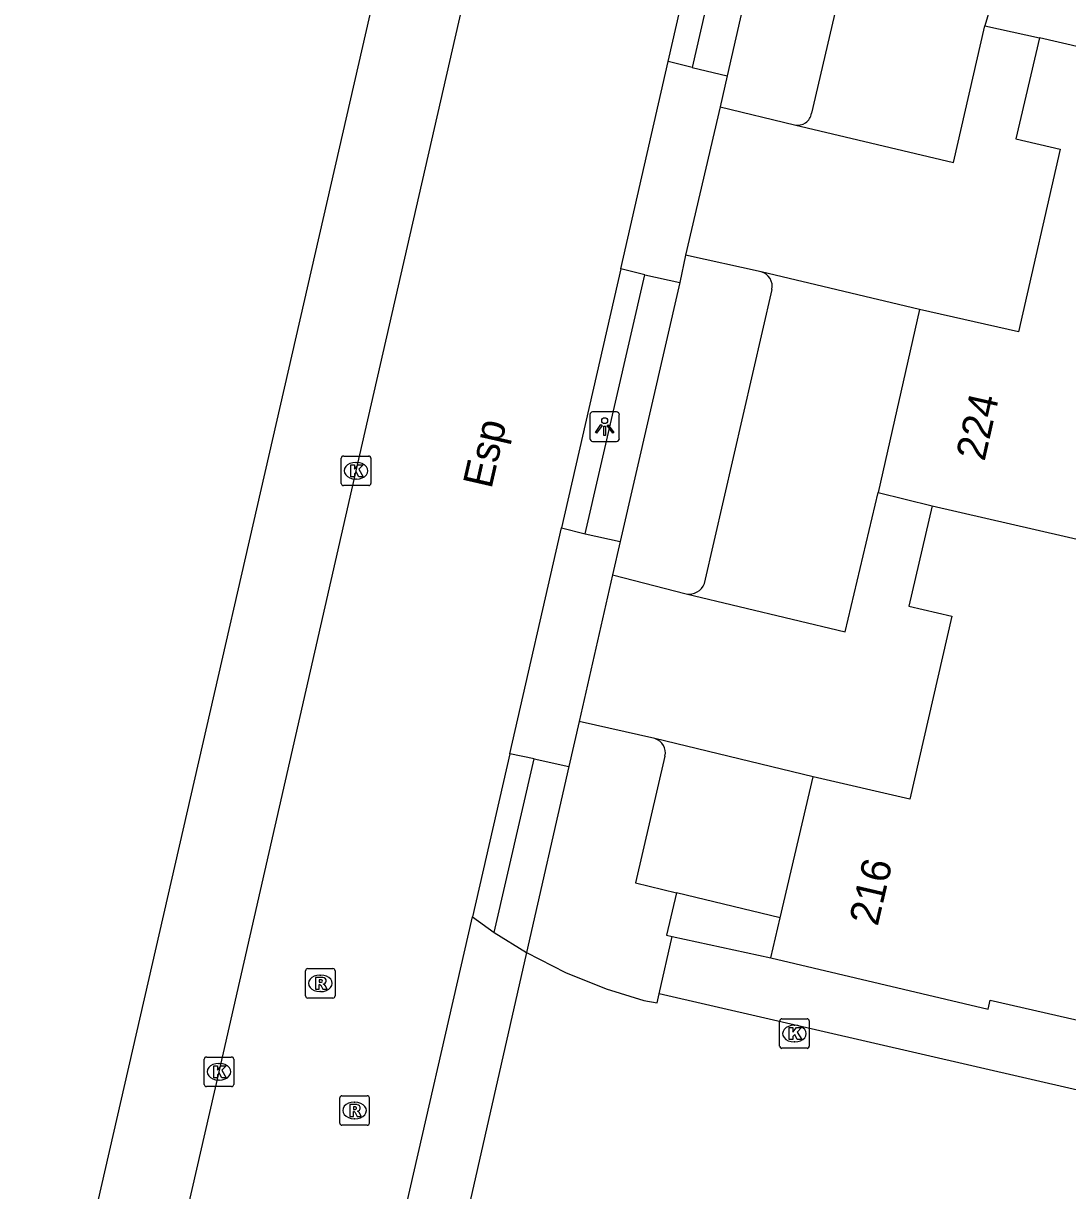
# Model space of a CAD drawing. Extents: x 161389 to 162585, y 388479 to 389761.
# Drawn here: x 162382.14 to 162417.47, y 389018.86 to 389058.37 of the extents above; entities that cross this region are included whole.
import ezdxf

# ---------------------------------------------------------------- set-up
doc = ezdxf.new("R2010")
doc.units = 0
for name, color, linetype in [('IMGEO_Kolk', 7, 'Continuous'), ('IMGEO_Lichtpunt', 7, 'Continuous'), ('IMGEO_Openbare_ruimte_label', 7, 'Continuous'), ('IMGEO_Pand', 7, 'Continuous'), ('IMGEO_Pand_nummerreeks', 7, 'Continuous'), ('IMGEO_Parkeervlak_open', 7, 'Continuous'), ('IMGEO_Rijbaan_lokaal_gesloten', 7, 'Continuous'), ('IMGEO_Rijbaan_lokaal_open', 7, 'Continuous'), ('IMGEO_Rioolput', 7, 'Continuous'), ('IMGEO_Voetpad_open', 7, 'Continuous')]:
    doc.layers.add(name, color=color, linetype=linetype)

msp = doc.modelspace()

# ---------------------------------------------------------------- linework, layer by layer
at = {"layer": 'IMGEO_Kolk'}
for p, q in [((162392.969, 389043.729), (162393.821, 389043.729)), ((162392.894, 389042.803), (162392.894, 389043.655)), ((162393.382, 389043.509), (162393.407, 389043.509)), ((162393.895, 389043.655), (162393.895, 389042.803)), ((162393.405, 389042.949), (162393.38, 389042.949)), ((162393.821, 389042.729), (162392.969, 389042.729)), ((162407.727, 389023.755), (162407.727, 389024.607)), ((162407.802, 389024.681), (162408.654, 389024.681)), ((162408.215, 389024.461), (162408.24, 389024.461)), ((162408.728, 389024.607), (162408.728, 389023.755)), ((162408.654, 389023.681), (162407.802, 389023.681)), ((162408.238, 389023.901), (162408.213, 389023.901)), ((162388.257, 389022.461), (162388.257, 389023.313)), ((162388.332, 389023.387), (162389.184, 389023.387)), ((162389.258, 389023.313), (162389.258, 389022.461)), ((162388.745, 389023.167), (162388.77, 389023.167)), ((162388.768, 389022.607), (162388.743, 389022.607)), ((162389.184, 389022.387), (162388.332, 389022.387))]:
    msp.add_line(p, q, dxfattribs=at)
for points in [[(162392.969, 389043.729), (162393.821, 389043.729)], [(162392.894, 389042.803), (162392.894, 389043.655)], [(162393.215, 389043.429), (162393.338, 389043.429), (162393.338, 389043.278), (162393.468, 389043.429), (162393.632, 389043.429), (162393.486, 389043.278), (162393.639, 389043.029), (162393.487, 389043.029), (162393.402, 389043.193), (162393.338, 389043.126), (162393.338, 389043.029), (162393.215, 389043.029), (162393.215, 389043.429)], [(162393.895, 389043.655), (162393.895, 389042.803)], [(162393.821, 389042.729), (162392.969, 389042.729)], [(162407.727, 389023.755), (162407.727, 389024.607)], [(162407.802, 389024.681), (162408.654, 389024.681)], [(162408.048, 389024.381), (162408.171, 389024.381), (162408.171, 389024.23), (162408.301, 389024.381), (162408.465, 389024.381), (162408.319, 389024.23), (162408.472, 389023.981), (162408.32, 389023.981), (162408.235, 389024.145), (162408.171, 389024.078), (162408.171, 389023.981), (162408.048, 389023.981), (162408.048, 389024.381)], [(162408.728, 389024.607), (162408.728, 389023.755)], [(162408.654, 389023.681), (162407.802, 389023.681)], [(162388.257, 389022.461), (162388.257, 389023.313)], [(162388.332, 389023.387), (162389.184, 389023.387)], [(162389.258, 389023.313), (162389.258, 389022.461)], [(162388.578, 389023.087), (162388.701, 389023.087), (162388.701, 389022.936), (162388.831, 389023.087), (162388.995, 389023.087), (162388.849, 389022.936), (162389.002, 389022.687), (162388.85, 389022.687), (162388.765, 389022.851), (162388.701, 389022.784), (162388.701, 389022.687), (162388.578, 389022.687), (162388.578, 389023.087)], [(162389.184, 389022.387), (162388.332, 389022.387)]]:
    msp.add_lwpolyline(points, dxfattribs=at)
for centre, start, end in [((162392.971, 389043.653), 91.552, 178.448), ((162392.971, 389043.653), 91.552, 178.448), ((162393.819, 389043.653), 1.552, 88.448), ((162393.819, 389043.653), 1.552, 88.448), ((162392.971, 389042.805), 181.552, 268.448), ((162392.971, 389042.805), 181.552, 268.448), ((162393.819, 389042.805), 271.552, 358.448), ((162393.819, 389042.805), 271.552, 358.448), ((162407.804, 389024.605), 91.552, 178.448), ((162407.804, 389024.605), 91.552, 178.448), ((162408.652, 389024.605), 1.552, 88.448), ((162408.652, 389024.605), 1.552, 88.448), ((162407.804, 389023.757), 181.552, 268.448), ((162407.804, 389023.757), 181.552, 268.448), ((162408.652, 389023.757), 271.552, 358.448), ((162408.652, 389023.757), 271.552, 358.448), ((162388.334, 389023.311), 91.552, 178.448), ((162388.334, 389023.311), 91.552, 178.448), ((162389.182, 389023.311), 1.552, 88.448), ((162389.182, 389023.311), 1.552, 88.448), ((162388.334, 389022.463), 181.552, 268.448), ((162388.334, 389022.463), 181.552, 268.448), ((162389.182, 389022.463), 271.552, 358.448), ((162389.182, 389022.463), 271.552, 358.448)]:
    msp.add_arc(centre, 0.0765, start, end, dxfattribs=at)
for centre, major_axis, ratio, start_param, end_param in [((162393.381, 389043.229), (-0.387, 0.002), 0.722429, 4.712389, 7.853982), ((162393.406, 389043.229), (-0.39, 0.002), 0.717154, 1.570796, 4.712389), ((162408.214, 389024.181), (-0.387, 0.002), 0.722429, 4.712389, 7.853982), ((162408.239, 389024.181), (-0.39, 0.002), 0.717154, 1.570796, 4.712389), ((162388.744, 389022.887), (-0.387, 0.002), 0.722429, 4.712389, 7.853982), ((162388.769, 389022.887), (-0.39, 0.002), 0.717154, 1.570796, 4.712389)]:
    msp.add_ellipse(centre, major_axis=major_axis, ratio=ratio, start_param=start_param, end_param=end_param, dxfattribs=at)
at = {"layer": 'IMGEO_Lichtpunt'}
for p, q in [((162401.306, 389045.126), (162401.306, 389044.319)), ((162401.306, 389045.126), (162401.306, 389044.319)), ((162402.208, 389045.221), (162401.4, 389045.221)), ((162402.208, 389045.221), (162401.4, 389045.221)), ((162402.302, 389044.319), (162402.302, 389045.126)), ((162402.302, 389044.319), (162402.302, 389045.126)), ((162401.4, 389044.225), (162402.208, 389044.225)), ((162401.4, 389044.225), (162402.208, 389044.225))]:
    msp.add_line(p, q, dxfattribs=at)
for points in [[(162401.68, 389044.79), (162401.719, 389044.762), (162401.531, 389044.5), (162401.493, 389044.527), (162401.68, 389044.79)], [(162401.782, 389044.742), (162401.829, 389044.742), (162401.829, 389044.42), (162401.782, 389044.42), (162401.782, 389044.742)], [(162401.892, 389044.762), (162401.93, 389044.789), (162402.117, 389044.527), (162402.078, 389044.499), (162401.892, 389044.762)]]:
    msp.add_lwpolyline(points, dxfattribs=at)
msp.add_circle((162401.805, 389044.924), 0.0994, dxfattribs=at)
for centre, start, end in [((162401.4, 389045.126), 90, 180), ((162401.4, 389045.126), 90, 180), ((162402.208, 389045.126), 0, 90), ((162402.208, 389045.126), 0, 90), ((162401.4, 389044.319), 180, 270), ((162401.4, 389044.319), 180, 270), ((162402.208, 389044.319), 270, 0), ((162402.208, 389044.319), 270, 360)]:
    msp.add_arc(centre, 0.0946, start, end, dxfattribs=at)
at = {"layer": 'IMGEO_Pand'}
for points in [[(162396.234, 389069.017), (162382.137, 389007.539)], [(162416.475, 389064.387), (162414.667, 389058.292)], [(162414.667, 389058.292), (162416.518, 389057.881)], [(162416.518, 389057.881), (162415.719, 389054.467), (162417.219, 389054.116), (162415.813, 389047.932), (162412.457, 389048.686)], [(162427.262, 389055.385), (162416.518, 389057.881)], [(162412.457, 389048.686), (162411.065, 389042.491)], [(162411.065, 389042.491), (162412.891, 389042.038)], [(162412.891, 389042.038), (162412.1, 389038.649), (162413.557, 389038.309), (162412.131, 389032.114), (162408.856, 389032.868)], [(162412.891, 389042.038), (162423.634, 389039.572)], [(162407.747, 389028.1), (162408.856, 389032.868)], [(162407.431, 389026.741), (162407.747, 389028.1)], [(162407.431, 389026.741), (162414.78, 389025.01), (162414.848, 389025.308), (162420.087, 389024.112)]]:
    msp.add_lwpolyline(points, dxfattribs=at)
at = {"layer": 'IMGEO_Parkeervlak_open'}
for points in [[(162411.462, 389065.055), (162409.797, 389059.603), (162408.807, 389055.329)], [(162407.465, 389049.362), (162405.178, 389039.41)], [(162403.847, 389033.57), (162402.85, 389029.279), (162404.242, 389028.944)], [(162403.648, 389025.525), (162404.092, 389027.467)]]:
    msp.add_lwpolyline(points, dxfattribs=at)
for centre, radius, start, end in [((162408.332, 389055.408), 0.481, 258.2394, 350.5141), ((162406.965, 389049.47), 0.511, 347.8506, 75.1624), ((162404.654, 389039.615), 0.563, 260.8297, 338.6802), ((162403.366, 389033.687), 0.495, 346.3787, 73.9415)]:
    msp.add_arc(centre, radius, start, end, dxfattribs=at)
at = {"layer": 'IMGEO_Rijbaan_lokaal_gesloten'}
for points in [[(162385.073, 389006.813), (162388.76, 389022.887), (162393.397, 389043.229), (162398.094, 389063.755), (162399.15, 389068.347)], [(162403.957, 389057.076), (162405.954, 389065.801)], [(162402.351, 389050.059), (162403.957, 389057.076)], [(162402.351, 389050.059), (162400.347, 389041.3)], [(162398.595, 389033.645), (162400.347, 389041.3)], [(162398.595, 389033.645), (162397.334, 389028.134)], [(162394.846, 389017.259), (162397.334, 389028.134)]]:
    msp.add_lwpolyline(points, dxfattribs=at)
at = {"layer": 'IMGEO_Rijbaan_lokaal_open'}
for points in [[(162408.234, 389054.937), (162413.61, 389053.66), (162414.667, 389058.292)], [(162405.712, 389055.546), (162404.545, 389050.531)], [(162405.712, 389055.546), (162408.234, 389054.937)], [(162407.096, 389049.964), (162404.545, 389050.531)], [(162412.457, 389048.686), (162407.096, 389049.964)], [(162404.564, 389039.059), (162409.938, 389037.78), (162411.065, 389042.491)], [(162402.068, 389039.704), (162400.942, 389034.744)], [(162402.068, 389039.704), (162404.564, 389039.059)], [(162403.503, 389034.162), (162400.942, 389034.744)], [(162408.856, 389032.868), (162403.503, 389034.162)], [(162399.165, 389026.921), (162397.197, 389018.273)], [(162399.165, 389026.921), (162400.483, 389026.245), (162401.856, 389025.69), (162403.131, 389025.296), (162403.58, 389025.226), (162403.648, 389025.525)], [(162432.604, 389020.916), (162432.407, 389020.197), (162432.108, 389018.969), (162403.648, 389025.525)]]:
    msp.add_lwpolyline(points, dxfattribs=at)
at = {"layer": 'IMGEO_Rioolput'}
for p, q in [((162391.76, 389026.38), (162392.612, 389026.38)), ((162391.685, 389025.454), (162391.685, 389026.306)), ((162392.173, 389026.16), (162392.198, 389026.16)), ((162392.686, 389026.306), (162392.686, 389025.454)), ((162392.196, 389025.6), (162392.171, 389025.6)), ((162392.612, 389025.38), (162391.76, 389025.38)), ((162392.842, 389021.15), (162392.842, 389022.002)), ((162392.917, 389022.076), (162393.769, 389022.076)), ((162393.843, 389022.002), (162393.843, 389021.15)), ((162393.33, 389021.856), (162393.355, 389021.856)), ((162393.353, 389021.296), (162393.328, 389021.296)), ((162393.769, 389021.076), (162392.917, 389021.076))]:
    msp.add_line(p, q, dxfattribs=at)
for points in [[(162391.76, 389026.38), (162392.612, 389026.38)], [(162391.685, 389025.454), (162391.685, 389026.306)], [(162392.274, 389026.078), (162392.022, 389026.08), (162392.022, 389025.68)], [(162392.2, 389025.999), (162392.146, 389025.999), (162392.146, 389025.918)], [(162392.686, 389026.306), (162392.686, 389025.454)], [(162392.022, 389025.68), (162392.146, 389025.68), (162392.146, 389025.842), (162392.157, 389025.842)], [(162392.146, 389025.918), (162392.198, 389025.918)], [(162392.204, 389025.813), (162392.275, 389025.68), (162392.415, 389025.68), (162392.35, 389025.806)], [(162392.612, 389025.38), (162391.76, 389025.38)], [(162392.842, 389021.15), (162392.842, 389022.002)], [(162392.917, 389022.076), (162393.769, 389022.076)], [(162393.843, 389022.002), (162393.843, 389021.15)], [(162393.431, 389021.774), (162393.179, 389021.776), (162393.179, 389021.376)], [(162393.357, 389021.695), (162393.303, 389021.695), (162393.303, 389021.614)], [(162393.303, 389021.614), (162393.355, 389021.614)], [(162393.179, 389021.376), (162393.303, 389021.376), (162393.303, 389021.538), (162393.314, 389021.538)], [(162393.361, 389021.509), (162393.432, 389021.376), (162393.572, 389021.376), (162393.507, 389021.502)], [(162393.769, 389021.076), (162392.917, 389021.076)]]:
    msp.add_lwpolyline(points, dxfattribs=at)
for centre, radius, start, end in [((162391.762, 389026.304), 0.0765, 91.552, 178.448), ((162391.762, 389026.304), 0.0765, 91.552, 178.448), ((162392.61, 389026.304), 0.0765, 1.552, 88.448), ((162392.61, 389026.304), 0.0765, 1.552, 88.448), ((162392.206, 389025.903), 0.0964, 77.0061, 93.1865), ((162392.22, 389025.96), 0.0378, 276.6634, 79.6772), ((162392.273, 389025.968), 0.109, 350.3612, 89.416), ((162392.271, 389025.968), 0.112, 277.5842, 350.9817), ((162392.156, 389025.789), 0.0533, 26.0293, 88.6989), ((162392.182, 389026.107), 0.19, 274.7715, 282.9687), ((162392.255, 389025.753), 0.108, 29.5134, 73.7905), ((162391.762, 389025.456), 0.0765, 181.552, 268.448), ((162391.762, 389025.456), 0.0765, 181.552, 268.448), ((162392.61, 389025.456), 0.0765, 271.552, 358.448), ((162392.61, 389025.456), 0.0765, 271.552, 358.448), ((162392.919, 389022), 0.0765, 91.552, 178.448), ((162392.919, 389022), 0.0765, 91.552, 178.448), ((162393.767, 389022), 0.0765, 1.552, 88.448), ((162393.767, 389022), 0.0765, 1.552, 88.448), ((162393.339, 389021.803), 0.19, 274.7715, 282.9687), ((162393.363, 389021.599), 0.0964, 77.0061, 93.1865), ((162393.377, 389021.656), 0.0378, 276.6634, 79.6772), ((162393.43, 389021.664), 0.109, 350.3612, 89.416), ((162393.428, 389021.664), 0.112, 277.5842, 350.9817), ((162393.313, 389021.485), 0.0533, 26.0293, 88.6989), ((162393.412, 389021.449), 0.108, 29.5134, 73.7905), ((162392.919, 389021.152), 0.0765, 181.552, 268.448), ((162392.919, 389021.152), 0.0765, 181.552, 268.448), ((162393.767, 389021.152), 0.0765, 271.552, 358.448), ((162393.767, 389021.152), 0.0765, 271.552, 358.448)]:
    msp.add_arc(centre, radius, start, end, dxfattribs=at)
for centre, major_axis, ratio, start_param, end_param in [((162392.172, 389025.88), (-0.387, 0.002), 0.722429, 4.712389, 7.853982), ((162392.197, 389025.88), (-0.39, 0.002), 0.717154, 1.570796, 4.712389), ((162393.329, 389021.576), (-0.387, 0.002), 0.722429, 4.712389, 7.853982), ((162393.354, 389021.576), (-0.39, 0.002), 0.717154, 1.570796, 4.712389)]:
    msp.add_ellipse(centre, major_axis=major_axis, ratio=ratio, start_param=start_param, end_param=end_param, dxfattribs=at)
at = {"layer": 'IMGEO_Voetpad_open'}
for points in [[(162406.77, 389065.64), (162404.763, 389056.881)], [(162407.946, 389065.363), (162405.95, 389056.6)], [(162404.763, 389056.881), (162403.957, 389057.076)], [(162404.763, 389056.881), (162405.95, 389056.6)], [(162405.95, 389056.6), (162405.712, 389055.546)], [(162404.545, 389050.531), (162404.349, 389049.599)], [(162403.169, 389049.859), (162402.351, 389050.059)], [(162401.145, 389041.099), (162403.169, 389049.859)], [(162403.169, 389049.859), (162404.349, 389049.599)], [(162404.349, 389049.599), (162402.331, 389040.838)], [(162400.347, 389041.3), (162401.145, 389041.099)], [(162401.145, 389041.099), (162402.331, 389040.838)], [(162402.331, 389040.838), (162402.068, 389039.704)], [(162400.942, 389034.744), (162400.594, 389033.215)], [(162398.072, 389027.603), (162399.417, 389033.476)], [(162399.417, 389033.476), (162398.595, 389033.645)], [(162399.417, 389033.476), (162400.594, 389033.215)], [(162400.594, 389033.215), (162399.165, 389026.921)], [(162404.242, 389028.944), (162403.897, 389027.509), (162404.092, 389027.467)], [(162407.747, 389028.1), (162404.242, 389028.944)], [(162397.334, 389028.134), (162398.072, 389027.603)], [(162398.072, 389027.603), (162399.165, 389026.921)], [(162404.092, 389027.467), (162407.431, 389026.741)]]:
    msp.add_lwpolyline(points, dxfattribs=at)

# ---------------------------------------------------------------- texts
at = {"layer": 'IMGEO_Openbare_ruimte_label'}
msp.add_text('Esp', height=1, rotation=77.117, dxfattribs=at).set_placement((162397.973, 389042.591))
at = {"layer": 'IMGEO_Pand_nummerreeks'}
for s, rotation, p in [('224', 77.3361, (162414.658, 389043.525)), ('216', 76.9056, (162411.042, 389027.788))]:
    msp.add_text(s, height=1, rotation=rotation, dxfattribs=at).set_placement(p)

doc.saveas('drawing.dxf')
